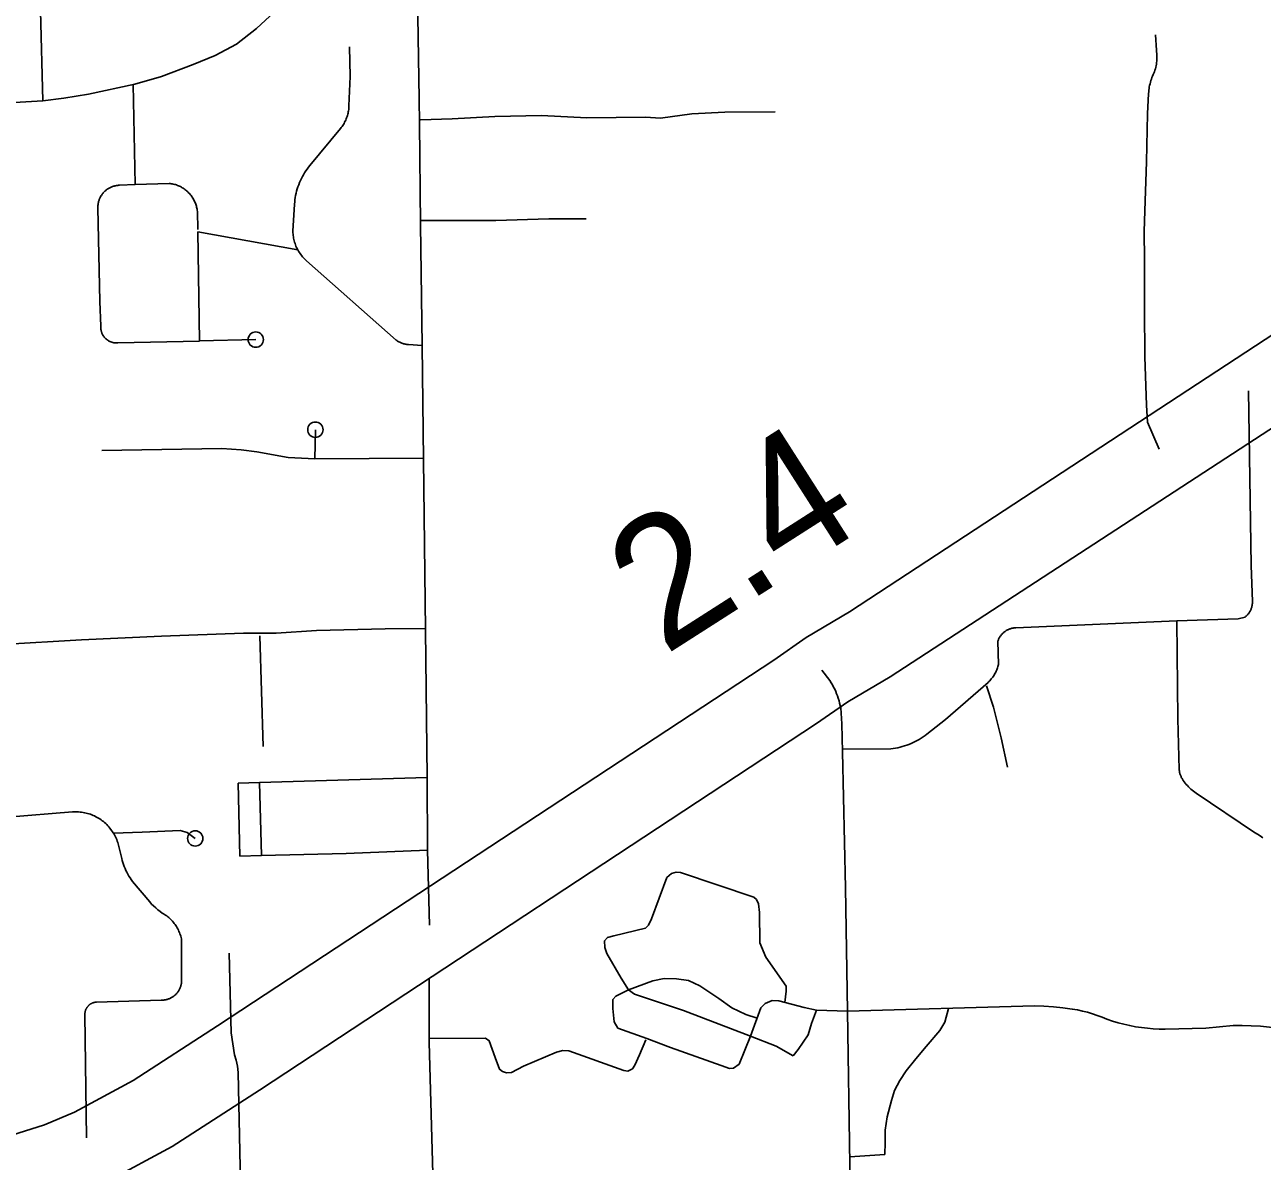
# Model space of a CAD drawing. Extents: x 309348 to 309445, y 336383 to 336484.
# Drawn here: x 309350.259 to 309351.067, y 336400.407 to 336401.15 of the extents above; entities that cross this region are included whole.
import ezdxf

# ---------------------------------------------------------------- set-up
doc = ezdxf.new("R2010")
doc.units = 0
doc.layers.add('R_Annotation', color=7, linetype='Continuous')

msp = doc.modelspace()

# ---------------------------------------------------------------- linework, layer by layer
at = {"layer": 'R_Annotation'}
for points in [[(309350.51633, 336401.08523), (309350.51616, 336401.10101), (309350.51372, 336401.25029)], [(309350.27059, 336401.09983), (309350.26901, 336401.15868), (309350.2687, 336401.16984)], [(309350.43021, 336401.16604), (309350.40996, 336401.14703), (309350.39707, 336401.13693), (309350.3831, 336401.1294), (309350.3687, 336401.1236), (309350.34806, 336401.11565), (309350.33065, 336401.1107), (309350.30035, 336401.10426), (309350.28423, 336401.10168), (309350.27059, 336401.09983)], [(309350.99696, 336401.14293), (309350.99756, 336401.13286), (309350.99769, 336401.13186), (309350.99779, 336401.13085), (309350.99785, 336401.12983), (309350.99788, 336401.12882), (309350.99787, 336401.12781), (309350.99783, 336401.12679), (309350.99775, 336401.12578), (309350.99765, 336401.12478), (309350.9975, 336401.12377), (309350.99733, 336401.12277), (309350.99712, 336401.12178), (309350.99687, 336401.1208), (309350.9966, 336401.11982), (309350.99629, 336401.11886), (309350.99595, 336401.1179), (309350.99548, 336401.11695), (309350.99505, 336401.11599), (309350.99464, 336401.11501), (309350.99427, 336401.11402), (309350.99393, 336401.11302), (309350.99363, 336401.11201), (309350.99336, 336401.11098), (309350.99312, 336401.10995), (309350.99291, 336401.10892), (309350.99274, 336401.10787), (309350.99261, 336401.10682), (309350.99251, 336401.10577), (309350.99244, 336401.10471), (309350.99181, 336401.09144), (309350.99105, 336401.05995), (309350.99002, 336401.02793), (309350.98963, 336401.01454), (309350.98967, 336400.9961), (309350.98979, 336400.96412), (309350.98995, 336400.93271), (309350.9911, 336400.90105), (309350.99173, 336400.89), (309350.99939, 336400.87242)], [(309350.46586, 336401.0831), (309350.46632, 336401.08376), (309350.46676, 336401.08444), (309350.46717, 336401.08513), (309350.46756, 336401.08583), (309350.46793, 336401.08655), (309350.46827, 336401.08727), (309350.46858, 336401.08801), (309350.46888, 336401.08876), (309350.46914, 336401.08952), (309350.46938, 336401.09029), (309350.4696, 336401.09106), (309350.46979, 336401.09184), (309350.46995, 336401.09263), (309350.47009, 336401.09342), (309350.4702, 336401.09422), (309350.47028, 336401.09502), (309350.47034, 336401.09582), (309350.47037, 336401.09663), (309350.47113, 336401.11579), (309350.47075, 336401.13507)], [(309350.32947, 336401.11045), (309350.33087, 336401.04512)], [(309350.27059, 336401.09983), (309350.25195, 336401.09878), (309350.23087, 336401.09952), (309350.21374, 336401.10054), (309350.20555, 336401.09996), (309350.19193, 336401.0982), (309350.18344, 336401.09586), (309350.16997, 336401.09205), (309350.15607, 336401.08751), (309350.14216, 336401.08165), (309350.13148, 336401.07624), (309350.11479, 336401.06643), (309350.09722, 336401.05662), (309350.07769, 336401.04318)], [(309350.74865, 336401.09259), (309350.71573, 336401.09236), (309350.69424, 336401.09145), (309350.67367, 336401.08847), (309350.66407, 336401.08916), (309350.62566, 336401.0887), (309350.59618, 336401.0903), (309350.56554, 336401.08962), (309350.53766, 336401.08802), (309350.51708, 336401.08733)], [(309350.43699, 336401.00251), (309350.43657, 336401.00332), (309350.43618, 336401.00413), (309350.43581, 336401.00496), (309350.43548, 336401.0058), (309350.43517, 336401.00666), (309350.43489, 336401.00752), (309350.43464, 336401.00839), (309350.43443, 336401.00927), (309350.43424, 336401.01016), (309350.43408, 336401.01105), (309350.43395, 336401.01195), (309350.43386, 336401.01285), (309350.43379, 336401.01375), (309350.43376, 336401.01466), (309350.43484, 336401.03235), (309350.43496, 336401.0338), (309350.43512, 336401.03524), (309350.43533, 336401.03668), (309350.43558, 336401.03811), (309350.43589, 336401.03953), (309350.43624, 336401.04093), (309350.43664, 336401.04233), (309350.43708, 336401.04371), (309350.43757, 336401.04508), (309350.43811, 336401.04643), (309350.43869, 336401.04776), (309350.43931, 336401.04907), (309350.43998, 336401.05036), (309350.44069, 336401.05162), (309350.44145, 336401.05286), (309350.44224, 336401.05408), (309350.44307, 336401.05527), (309350.44394, 336401.05643), (309350.44486, 336401.05756), (309350.46488, 336401.08183), (309350.46539, 336401.08245), (309350.46586, 336401.0831)], [(309350.51715, 336401.01904), (309350.51633, 336401.08523)], [(309350.74771, 336400.73467), (309350.76888, 336400.74938), (309350.79707, 336400.76623), (309351.23883, 336401.05568), (309351.1901, 336400.96258)], [(309350.31148, 336400.94462), (309350.31123, 336400.94487), (309350.31099, 336400.94513), (309350.31076, 336400.9454), (309350.31053, 336400.94568), (309350.31032, 336400.94596), (309350.31012, 336400.94625), (309350.30992, 336400.94655), (309350.30974, 336400.94685), (309350.30957, 336400.94716), (309350.30941, 336400.94748), (309350.30926, 336400.9478), (309350.30912, 336400.94813), (309350.30899, 336400.94846), (309350.30888, 336400.9488), (309350.30877, 336400.94914), (309350.30868, 336400.94948), (309350.3086, 336400.94983), (309350.30853, 336400.95018), (309350.30848, 336400.95053), (309350.30843, 336400.95088), (309350.3084, 336400.95123), (309350.30838, 336400.95159), (309350.30838, 336400.95194), (309350.30838, 336400.9523), (309350.3084, 336400.95265), (309350.30775, 336400.96876), (309350.30646, 336401.03003), (309350.30646, 336401.03053), (309350.30647, 336401.03104), (309350.3065, 336401.03154), (309350.30655, 336401.03204), (309350.30662, 336401.03253), (309350.30671, 336401.03303), (309350.30681, 336401.03352), (309350.30693, 336401.03401), (309350.30707, 336401.03449), (309350.30722, 336401.03497), (309350.30739, 336401.03544), (309350.30758, 336401.03591), (309350.30778, 336401.03637), (309350.308, 336401.03682), (309350.30823, 336401.03726), (309350.30848, 336401.0377), (309350.30875, 336401.03813), (309350.30903, 336401.03854), (309350.30932, 336401.03895), (309350.30963, 336401.03935), (309350.30995, 336401.03973), (309350.31028, 336401.0401), (309350.31063, 336401.04047), (309350.31099, 336401.04082), (309350.31136, 336401.04115), (309350.31175, 336401.04148), (309350.31214, 336401.04179), (309350.31255, 336401.04208), (309350.31296, 336401.04236), (309350.31338, 336401.04263), (309350.31382, 336401.04288), (309350.31426, 336401.04312), (309350.31471, 336401.04334), (309350.31517, 336401.04354), (309350.31563, 336401.04373), (309350.3161, 336401.0439), (309350.31658, 336401.04406), (309350.31706, 336401.0442), (309350.31755, 336401.04432), (309350.31804, 336401.04443), (309350.31853, 336401.04451), (309350.31903, 336401.04458), (309350.31953, 336401.04464), (309350.32003, 336401.04467), (309350.32053, 336401.04469), (309350.33087, 336401.04512)], [(309350.37167, 336401.01584), (309350.37142, 336401.02766), (309350.37134, 336401.02836), (309350.37123, 336401.02905), (309350.3711, 336401.02975), (309350.37094, 336401.03043), (309350.37076, 336401.03112), (309350.37056, 336401.03179), (309350.37034, 336401.03246), (309350.37009, 336401.03312), (309350.36982, 336401.03377), (309350.36952, 336401.03441), (309350.36921, 336401.03504), (309350.36887, 336401.03566), (309350.36851, 336401.03627), (309350.36813, 336401.03686), (309350.36774, 336401.03744), (309350.36732, 336401.03801), (309350.36688, 336401.03856), (309350.36642, 336401.0391), (309350.36595, 336401.03962), (309350.36545, 336401.04012), (309350.36494, 336401.04061), (309350.36442, 336401.04108), (309350.36388, 336401.04153), (309350.36332, 336401.04196), (309350.36275, 336401.04237), (309350.36216, 336401.04276), (309350.36156, 336401.04313), (309350.36095, 336401.04348), (309350.36033, 336401.04381), (309350.35969, 336401.04411), (309350.35905, 336401.0444), (309350.3584, 336401.04466), (309350.35773, 336401.0449), (309350.35706, 336401.04511), (309350.35639, 336401.04531), (309350.3557, 336401.04548), (309350.35501, 336401.04562), (309350.35432, 336401.04574), (309350.35362, 336401.04584), (309350.35292, 336401.04591), (309350.33087, 336401.04512)], [(309350.51712, 336401.02171), (309350.56623, 336401.02171), (309350.60098, 336401.02286), (309350.62521, 336401.02286)], [(309350.51817, 336400.94006), (309350.51715, 336401.01904)], [(309350.37289, 336400.94314), (309350.37167, 336401.01433)], [(309350.37167, 336401.01433), (309350.43699, 336401.00251)], [(309350.51817, 336400.94006), (309350.50917, 336400.9407), (309350.50864, 336400.94075), (309350.50811, 336400.94082), (309350.50758, 336400.9409), (309350.50705, 336400.94101), (309350.50653, 336400.94113), (309350.50602, 336400.94127), (309350.5055, 336400.94142), (309350.505, 336400.9416), (309350.5045, 336400.94179), (309350.50401, 336400.942), (309350.50352, 336400.94223), (309350.50304, 336400.94247), (309350.50257, 336400.94273), (309350.50212, 336400.94301), (309350.50167, 336400.9433), (309350.50123, 336400.9436), (309350.44265, 336400.99543), (309350.44198, 336400.99604), (309350.44133, 336400.99668), (309350.4407, 336400.99734), (309350.4401, 336400.99802), (309350.43952, 336400.99872), (309350.43896, 336400.99945), (309350.43843, 336401.00019), (309350.43792, 336401.00095), (309350.43745, 336401.00172), (309350.43699, 336401.00251)], [(309351.1901, 336400.96258), (309350.82363, 336400.72383), (309350.79601, 336400.70732), (309350.77572, 336400.69323)], [(309350.31148, 336400.94462), (309350.31174, 336400.94438), (309350.31201, 336400.94414), (309350.31228, 336400.94392), (309350.31257, 336400.9437), (309350.31286, 336400.9435), (309350.31315, 336400.94331), (309350.31346, 336400.94312), (309350.31377, 336400.94295), (309350.31408, 336400.94279), (309350.3144, 336400.94264), (309350.31473, 336400.9425), (309350.31506, 336400.94237), (309350.3154, 336400.94225), (309350.31574, 336400.94215), (309350.31608, 336400.94205), (309350.31642, 336400.94197), (309350.31677, 336400.9419), (309350.31712, 336400.94185), (309350.31747, 336400.9418), (309350.31783, 336400.94177), (309350.31818, 336400.94175), (309350.31854, 336400.94174), (309350.31889, 336400.94175), (309350.31925, 336400.94176), (309350.3196, 336400.94179), (309350.37289, 336400.94293)], [(309350.37289, 336400.94314), (309350.40953, 336400.94392)], [(309350.51912, 336400.86571), (309350.51817, 336400.94006)], [(309351.01093, 336400.76023), (309351.05095, 336400.7616), (309351.0554, 336400.76276), (309351.05574, 336400.76303), (309351.05606, 336400.76331), (309351.05638, 336400.76361), (309351.05669, 336400.76391), (309351.05699, 336400.76423), (309351.05728, 336400.76456), (309351.05755, 336400.76489), (309351.05781, 336400.76524), (309351.05807, 336400.76559), (309351.0583, 336400.76596), (309351.05853, 336400.76633), (309351.05874, 336400.76671), (309351.05894, 336400.76709), (309351.05913, 336400.76749), (309351.0593, 336400.76789), (309351.05945, 336400.76829), (309351.0596, 336400.7687), (309351.05973, 336400.76912), (309351.05984, 336400.76954), (309351.05994, 336400.76996), (309351.06003, 336400.77039), (309351.0601, 336400.77082), (309351.06015, 336400.77125), (309351.06019, 336400.77168), (309351.06021, 336400.77212), (309351.06022, 336400.77255), (309351.06022, 336400.77299), (309351.0595, 336400.79642), (309351.05773, 336400.91039)], [(309350.44844, 336400.88511), (309350.44817, 336400.86612)], [(309350.51911, 336400.8664), (309350.44817, 336400.86612), (309350.43078, 336400.86692), (309350.41018, 336400.87067), (309350.40002, 336400.872), (309350.38744, 336400.87281), (309350.30906, 336400.87147)], [(309350.52034, 336400.75436), (309350.51912, 336400.86571)], [(309350.79299, 336400.67647), (309350.82419, 336400.67681), (309350.82569, 336400.67698), (309350.82719, 336400.6772), (309350.82868, 336400.67747), (309350.83016, 336400.67779), (309350.83162, 336400.67816), (309350.83308, 336400.67858), (309350.83452, 336400.67905), (309350.83594, 336400.67956), (309350.83734, 336400.68013), (309350.83872, 336400.68074), (309350.84009, 336400.6814), (309350.84143, 336400.6821), (309350.84274, 336400.68285), (309350.84403, 336400.68365), (309350.84529, 336400.68449), (309350.84652, 336400.68536), (309350.84772, 336400.68629), (309350.85989, 336400.69594), (309350.88759, 336400.72012), (309350.88815, 336400.72064), (309350.88869, 336400.72118), (309350.88921, 336400.72174), (309350.88971, 336400.72232), (309350.89019, 336400.72292), (309350.89065, 336400.72353), (309350.89109, 336400.72415), (309350.89151, 336400.7248), (309350.8919, 336400.72545), (309350.89227, 336400.72612), (309350.89262, 336400.7268), (309350.89295, 336400.7275), (309350.89325, 336400.7282), (309350.89352, 336400.72892), (309350.89377, 336400.72964), (309350.894, 336400.73037), (309350.8942, 336400.73111), (309350.89437, 336400.73186), (309350.89406, 336400.74709), (309350.89421, 336400.74751), (309350.89437, 336400.74792), (309350.89455, 336400.74832), (309350.89474, 336400.74872), (309350.89495, 336400.74911), (309350.89516, 336400.74949), (309350.8954, 336400.74987), (309350.89564, 336400.75024), (309350.8959, 336400.7506), (309350.89617, 336400.75095), (309350.89645, 336400.75129), (309350.89674, 336400.75162), (309350.89704, 336400.75194), (309350.89736, 336400.75225), (309350.89768, 336400.75255), (309350.89802, 336400.75284), (309350.89836, 336400.75311), (309350.89871, 336400.75338), (309350.89908, 336400.75363), (309350.89945, 336400.75387), (309350.89982, 336400.75409), (309350.90021, 336400.75431), (309350.9006, 336400.75451), (309350.901, 336400.7547), (309350.90141, 336400.75487), (309350.90182, 336400.75503), (309350.90224, 336400.75517), (309350.90266, 336400.7553), (309350.90309, 336400.75542), (309350.90352, 336400.75552), (309350.90395, 336400.7556), (309350.90438, 336400.75568), (309350.90482, 336400.75573), (309350.90526, 336400.75577), (309350.9057, 336400.7558), (309351.01093, 336400.76023)], [(309351.06708, 336400.61862), (309351.06527, 336400.61982), (309351.06343, 336400.62095), (309351.06156, 336400.62203), (309351.0234, 336400.64777), (309351.02252, 336400.64839), (309351.02166, 336400.64903), (309351.02083, 336400.64971), (309351.02002, 336400.65041), (309351.01923, 336400.65114), (309351.01847, 336400.6519), (309351.01774, 336400.65268), (309351.01703, 336400.65349), (309351.01635, 336400.65432), (309351.0157, 336400.65518), (309351.01509, 336400.65606), (309351.0145, 336400.65695), (309351.01425, 336400.65736), (309351.01402, 336400.65777), (309351.0138, 336400.65819), (309351.0136, 336400.65862), (309351.01341, 336400.65906), (309351.01324, 336400.6595), (309351.01308, 336400.65995), (309351.01293, 336400.6604), (309351.0128, 336400.66086), (309351.01269, 336400.66132), (309351.0126, 336400.66178), (309351.01251, 336400.66225), (309351.01245, 336400.66272), (309351.0124, 336400.66319), (309351.01157, 336400.69638), (309351.01093, 336400.76023)], [(309350.52033, 336400.75537), (309350.494, 336400.75513), (309350.44919, 336400.75399), (309350.4229, 336400.75216), (309350.40164, 336400.75216), (309350.34793, 336400.75033), (309350.29581, 336400.74782), (309350.24369, 336400.74485), (309350.2094, 336400.74325), (309350.18346, 336400.74161)], [(309350.41427, 336400.67831), (309350.41213, 336400.75059)], [(309350.52138, 336400.65796), (309350.52034, 336400.75436)], [(309349.84968, 336400.38801), (309350.12335, 336400.39889), (309350.14766, 336400.40109), (309350.17825, 336400.4053), (309350.2123, 336400.41247), (309350.27153, 336400.43108), (309350.29116, 336400.43952), (309350.32943, 336400.46017), (309350.3846, 336400.49576), (309350.74771, 336400.73467)], [(309350.79258, 336400.67482), (309350.79217, 336400.69305), (309350.79143, 336400.70348), (309350.79111, 336400.70505), (309350.79074, 336400.70661), (309350.79032, 336400.70816), (309350.78985, 336400.70969), (309350.78934, 336400.71121), (309350.78877, 336400.7127), (309350.78816, 336400.71418), (309350.78749, 336400.71564), (309350.78678, 336400.71708), (309350.78603, 336400.71849), (309350.78522, 336400.71987), (309350.78438, 336400.72123), (309350.77909, 336400.728)], [(309350.88656, 336400.71793), (309350.89124, 336400.70402), (309350.89619, 336400.6838), (309350.90032, 336400.66482)], [(309350.77572, 336400.69323), (309350.4119, 336400.45385), (309350.3549, 336400.41708), (309350.31296, 336400.39445), (309350.28896, 336400.38413), (309350.22497, 336400.36403), (309350.18682, 336400.356), (309350.15334, 336400.35139), (309350.12661, 336400.34896), (309349.81003, 336400.33637), (309349.80265, 336400.33611)], [(309350.79585, 336400.50535), (309350.79457, 336400.58592), (309350.79258, 336400.67482)], [(309350.39796, 336400.6543), (309350.41203, 336400.65472), (309350.52138, 336400.65796)], [(309350.39796, 336400.6543), (309350.39911, 336400.60662)], [(309350.41203, 336400.65472), (309350.41318, 336400.60696)], [(309350.52169, 336400.61051), (309350.52138, 336400.65796)], [(309350.24744, 336400.63213), (309350.28991, 336400.63547), (309350.29089, 336400.63553), (309350.29188, 336400.63556), (309350.29286, 336400.63555), (309350.29385, 336400.63551), (309350.29483, 336400.63544), (309350.29581, 336400.63533), (309350.29679, 336400.63518), (309350.29776, 336400.63501), (309350.29872, 336400.6348), (309350.29968, 336400.63455), (309350.30062, 336400.63428), (309350.30156, 336400.63397), (309350.30248, 336400.63363), (309350.3034, 336400.63325), (309350.3043, 336400.63285), (309350.30518, 336400.63241), (309350.30605, 336400.63195), (309350.3069, 336400.63145), (309350.30774, 336400.63093), (309350.30856, 336400.63037), (309350.30935, 336400.62979), (309350.31013, 336400.62919), (309350.31089, 336400.62855), (309350.31162, 336400.62789), (309350.31233, 336400.62721), (309350.31302, 336400.6265), (309350.31368, 336400.62576), (309350.31431, 336400.62501), (309350.31708, 336400.62093)], [(309350.37004, 336400.6182), (309350.36482, 336400.62205), (309350.36015, 336400.62343), (309350.33541, 336400.62233), (309350.31658, 336400.62167)], [(309350.35801, 336400.51712), (309350.3583, 336400.51747), (309350.35857, 336400.51782), (309350.35883, 336400.51818), (309350.35908, 336400.51855), (309350.35931, 336400.51893), (309350.35953, 336400.51931), (309350.35974, 336400.51971), (309350.35994, 336400.52011), (309350.36012, 336400.52052), (309350.36028, 336400.52093), (309350.36044, 336400.52135), (309350.36057, 336400.52177), (309350.3607, 336400.5222), (309350.36081, 336400.52263), (309350.3609, 336400.52307), (309350.36098, 336400.52351), (309350.36104, 336400.52395), (309350.36109, 336400.52439), (309350.36112, 336400.52484), (309350.36114, 336400.52528), (309350.36102, 336400.5526), (309350.36083, 336400.55344), (309350.3606, 336400.55428), (309350.36035, 336400.55511), (309350.36007, 336400.55593), (309350.35976, 336400.55674), (309350.35942, 336400.55753), (309350.35906, 336400.55832), (309350.35867, 336400.55909), (309350.35825, 336400.55985), (309350.35781, 336400.5606), (309350.35734, 336400.56133), (309350.35685, 336400.56204), (309350.35633, 336400.56273), (309350.35579, 336400.56341), (309350.35523, 336400.56407), (309350.35465, 336400.56471), (309350.35404, 336400.56532), (309350.35341, 336400.56592), (309350.35277, 336400.56649), (309350.3521, 336400.56705), (309350.35141, 336400.56757), (309350.35071, 336400.56808), (309350.34999, 336400.56856), (309350.34926, 336400.56902), (309350.3485, 336400.56944), (309350.34704, 336400.57053), (309350.34561, 336400.57167), (309350.34422, 336400.57286), (309350.34287, 336400.57409), (309350.34157, 336400.57537), (309350.34031, 336400.5767), (309350.32902, 336400.59018), (309350.32821, 336400.59131), (309350.32744, 336400.59246), (309350.32671, 336400.59364), (309350.32602, 336400.59484), (309350.32537, 336400.59607), (309350.32476, 336400.59731), (309350.32419, 336400.59858), (309350.32366, 336400.59986), (309350.32318, 336400.60117), (309350.32274, 336400.60248), (309350.32235, 336400.60381), (309350.322, 336400.60516), (309350.31992, 336400.61371), (309350.31968, 336400.61465), (309350.3194, 336400.61558), (309350.31909, 336400.6165), (309350.31875, 336400.61742), (309350.31838, 336400.61831), (309350.31797, 336400.6192), (309350.31754, 336400.62007), (309350.31708, 336400.62093)], [(309350.52169, 336400.61051), (309350.4685, 336400.60829), (309350.41318, 336400.60696), (309350.39911, 336400.60662)], [(309350.52295, 336400.5615), (309350.52169, 336400.61051)], [(309350.76044, 336400.47616), (309350.74938, 336400.48266), (309350.73254, 336400.48905), (309350.68885, 336400.50589), (309350.65689, 336400.51655), (309350.65284, 336400.51932), (309350.64815, 336400.52699), (309350.63877, 336400.54298), (309350.63749, 336400.54703), (309350.63728, 336400.55129), (309350.6392, 336400.55342), (309350.64325, 336400.5547), (309350.66392, 336400.5596), (309350.66605, 336400.56152), (309350.66797, 336400.56578), (309350.67798, 336400.59264), (309350.68097, 336400.5952), (309350.68395, 336400.59626), (309350.68694, 336400.59605), (309350.73467, 336400.57985), (309350.73638, 336400.57836), (309350.73766, 336400.57559), (309350.73851, 336400.56983), (309350.73872, 336400.55001), (309350.74256, 336400.54063), (309350.75577, 336400.52166), (309350.75577, 336400.51846), (309350.75502, 336400.51105)], [(309350.39217, 336400.54331), (309350.39347, 336400.49121), (309350.39558, 336400.47684)], [(309350.52268, 336400.485), (309350.52283, 336400.52684)], [(309350.73248, 336400.48907), (309350.72508, 336400.47072), (309350.72146, 336400.46816), (309350.7189, 336400.46795), (309350.71336, 336400.46987), (309350.68033, 336400.48159), (309350.66477, 336400.48756), (309350.64602, 336400.49438), (309350.64346, 336400.49843), (309350.64261, 336400.50717), (309350.64261, 336400.51292), (309350.64453, 336400.51527), (309350.65284, 336400.51932), (309350.66882, 336400.52528), (309350.67628, 336400.52678), (309350.68417, 336400.52656), (309350.69205, 336400.5255), (309350.69951, 336400.52187), (309350.71187, 336400.51377), (309350.72039, 336400.50759), (309350.72956, 336400.50333), (309350.73683, 336400.50076)], [(309350.29908, 336400.42276), (309350.29798, 336400.50293), (309350.29797, 336400.50321), (309350.29797, 336400.50348), (309350.29798, 336400.50376), (309350.298, 336400.50403), (309350.29803, 336400.50431), (309350.29807, 336400.50458), (309350.29812, 336400.50485), (309350.29817, 336400.50512), (309350.29824, 336400.50539), (309350.29831, 336400.50565), (309350.2984, 336400.50591), (309350.29849, 336400.50617), (309350.29859, 336400.50643), (309350.2987, 336400.50668), (309350.29882, 336400.50693), (309350.29895, 336400.50717), (309350.29909, 336400.50741), (309350.29923, 336400.50764), (309350.29938, 336400.50787), (309350.29954, 336400.5081), (309350.29971, 336400.50831), (309350.29988, 336400.50853), (309350.30007, 336400.50873), (309350.30025, 336400.50893), (309350.30045, 336400.50913), (309350.30065, 336400.50931), (309350.30086, 336400.50949), (309350.30107, 336400.50966), (309350.3013, 336400.50983), (309350.30152, 336400.50999), (309350.30175, 336400.51013), (309350.30199, 336400.51028), (309350.30223, 336400.51041), (309350.30247, 336400.51053), (309350.30272, 336400.51065), (309350.30297, 336400.51076), (309350.30323, 336400.51085), (309350.30349, 336400.51094), (309350.30375, 336400.51103), (309350.30402, 336400.5111), (309350.30428, 336400.51116), (309350.30455, 336400.51121), (309350.30483, 336400.51126), (309350.3051, 336400.51129), (309350.30537, 336400.51132), (309350.30564, 336400.51133), (309350.34777, 336400.51262), (309350.34821, 336400.51261), (309350.34866, 336400.51262), (309350.3491, 336400.51264), (309350.34954, 336400.51268), (309350.34998, 336400.51274), (309350.35042, 336400.51281), (309350.35086, 336400.51289), (309350.3513, 336400.51299), (309350.35173, 336400.5131), (309350.35215, 336400.51323), (309350.35257, 336400.51338), (309350.35299, 336400.51353), (309350.3534, 336400.51371), (309350.3538, 336400.51389), (309350.3542, 336400.51409), (309350.35459, 336400.5143), (309350.35497, 336400.51453), (309350.35535, 336400.51477), (309350.35572, 336400.51502), (309350.35607, 336400.51529), (309350.35642, 336400.51557), (309350.35676, 336400.51586), (309350.35709, 336400.51616), (309350.35741, 336400.51647), (309350.35772, 336400.51679), (309350.35801, 336400.51712)], [(309350.79585, 336400.50535), (309350.77559, 336400.5061), (309350.76749, 336400.50781), (309350.75108, 336400.51207), (309350.74661, 336400.51228), (309350.74213, 336400.51036), (309350.73936, 336400.50759), (309350.73248, 336400.48907)], [(309350.77559, 336400.5061), (309350.77239, 336400.49736), (309350.77026, 336400.4899), (309350.76366, 336400.48031), (309350.76044, 336400.47616)], [(309351.02978, 336400.49434), (309351.00324, 336400.49361), (309350.99936, 336400.49368), (309350.99549, 336400.49388), (309350.99163, 336400.49421), (309350.98778, 336400.49468), (309350.98395, 336400.49528), (309350.98014, 336400.496), (309350.97636, 336400.49686), (309350.97261, 336400.49785), (309350.96889, 336400.49897), (309350.96522, 336400.50021), (309350.9621, 336400.50148), (309350.95894, 336400.50265), (309350.95574, 336400.5037), (309350.95251, 336400.50465), (309350.94925, 336400.50548), (309350.94596, 336400.50619), (309350.94264, 336400.5068), (309350.93649, 336400.50758), (309350.93031, 336400.50819), (309350.92412, 336400.5086), (309350.91792, 336400.50883), (309350.79585, 336400.50535)], [(309350.86175, 336400.50723), (309350.85951, 336400.49822), (309350.85624, 336400.49271), (309350.8473, 336400.4824), (309350.84043, 336400.47431), (309350.83424, 336400.4664), (309350.82994, 336400.46004), (309350.8265, 336400.4535), (309350.82461, 336400.44714), (309350.82168, 336400.43648), (309350.82048, 336400.42771), (309350.82048, 336400.41962), (309350.82024, 336400.41186)], [(309350.79775, 336400.38509), (309350.79744, 336400.40526), (309350.79585, 336400.50535)], [(309351.07726, 336400.49412), (309351.07133, 336400.49492), (309351.0654, 336400.49551), (309351.05945, 336400.49589), (309351.05349, 336400.49606), (309351.04754, 336400.49603), (309351.02978, 336400.49434)], [(309350.52575, 336400.3758), (309350.52268, 336400.485)], [(309350.52269, 336400.48756), (309350.5595, 336400.48777), (309350.56184, 336400.48607), (309350.56589, 336400.4752), (309350.56866, 336400.46752), (309350.57058, 336400.46603), (309350.57313, 336400.46518), (309350.57654, 336400.46539), (309350.58443, 336400.46944), (309350.60595, 336400.47861), (309350.61, 336400.47967), (309350.61384, 336400.47946), (309350.64985, 336400.46667), (309350.65241, 336400.46624), (309350.6554, 336400.46774), (309350.6571, 336400.47008), (309350.66008, 336400.4769), (309350.66413, 336400.4867)], [(309350.40218, 336400.26929), (309350.39803, 336400.46536), (309350.39768, 336400.4694), (309350.39681, 336400.47339), (309350.39558, 336400.47684)], [(309350.79736, 336400.41026), (309350.82024, 336400.41186)]]:
    msp.add_lwpolyline(points, dxfattribs=at)
for centre in [(309350.40953, 336400.94392), (309350.44844, 336400.88511), (309350.37004, 336400.6182)]:
    msp.add_circle(centre, 0.005, dxfattribs=at)

# ---------------------------------------------------------------- texts
msp.add_text('2.4', height=0.084508, rotation=32.5935, dxfattribs=at).set_placement((309350.6763, 336400.7373))

doc.saveas('drawing.dxf')
